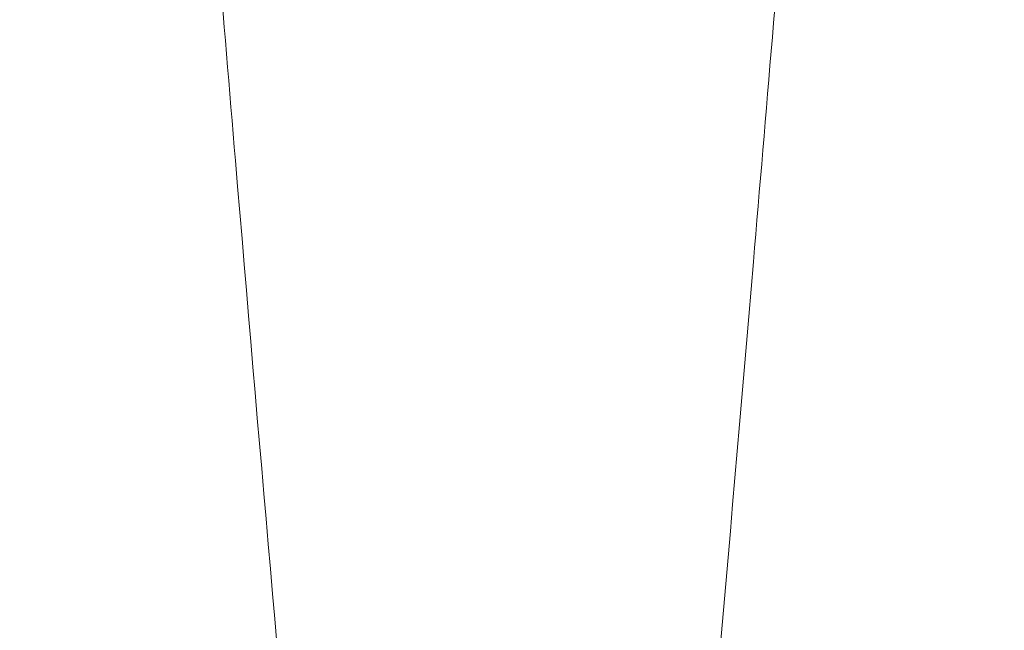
# Model space of a CAD drawing. Header units: inches. Extents: x 1 to 109, y 1 to 85.
# Tile 469 of 656: x 88.4314 to 88.43516, y 24.36905 to 24.37139. Entities that reach past the tile are written whole.
import ezdxf

# ---------------------------------------------------------------- set-up
doc = ezdxf.new("R2010")
doc.units = ezdxf.units.IN
doc.header["$MEASUREMENT"] = 0

msp = doc.modelspace()

# ---------------------------------------------------------------- linework, layer by layer
at = {"color": 7, "linetype": 'Continuous', "lineweight": 15, "ltscale": 5}
for points in [[(88.4381132, 24.4341884), (88.4380236, 24.4323244), (88.4378431, 24.4285655), (88.4375575, 24.4229141), (88.4372603, 24.4172427), (88.4369524, 24.4115979), (88.4366363, 24.4060278), (88.4363207, 24.4006851), (88.4360082, 24.3956052), (88.4357013, 24.3908153), (88.4353963, 24.3862509), (88.4350953, 24.3819437), (88.4347947, 24.377841), (88.4344969, 24.3739864), (88.4342048, 24.3704217), (88.4339249, 24.3672328), (88.4336595, 24.3643985), (88.4333818, 24.3619036), (88.433097, 24.3597911), (88.4328068, 24.3580627), (88.4325136, 24.3567185), (88.4322138, 24.355744), (88.4319094, 24.3551535), (88.4315966, 24.3549517), (88.4312776, 24.35517), (88.4309551, 24.3558337), (88.4306381, 24.3569277), (88.4303289, 24.358434), (88.4300299, 24.3603286), (88.4297483, 24.3625404), (88.4294851, 24.3650231), (88.4292337, 24.3677586), (88.4289679, 24.3708143), (88.4286916, 24.3742055), (88.4283991, 24.3779971), (88.4280921, 24.3821928), (88.4277724, 24.386787), (88.4274485, 24.3916663), (88.427123, 24.3967923), (88.4267986, 24.4021218), (88.4264842, 24.4075054), (88.4261819, 24.4128874), (88.4258934, 24.4182184), (88.4256147, 24.4235658), (88.4253467, 24.4288909), (88.4251767, 24.4324318), (88.4250923, 24.4341884)], [(88.4413684, 24.4341884), (88.4412788, 24.4323244), (88.4410983, 24.4285655), (88.4408127, 24.4229141), (88.4405155, 24.4172427), (88.4402076, 24.4115979), (88.4398916, 24.4060278), (88.4395759, 24.4006851), (88.4392634, 24.3956052), (88.4389565, 24.3908153), (88.4386515, 24.3862509), (88.4383505, 24.3819437), (88.4380499, 24.377841), (88.4377521, 24.3739864), (88.43746, 24.3704217), (88.4371801, 24.3672328), (88.4369147, 24.3643985), (88.436637, 24.3619036), (88.4363522, 24.3597911), (88.436062, 24.3580627), (88.4357688, 24.3567185), (88.435469, 24.355744), (88.4351646, 24.3551535), (88.4348518, 24.3549517), (88.4345328, 24.35517), (88.4342103, 24.3558337), (88.4338933, 24.3569277), (88.4335841, 24.358434), (88.4332851, 24.3603286), (88.4330035, 24.3625404), (88.4327403, 24.3650231), (88.4324889, 24.3677586), (88.4322231, 24.3708143), (88.4319468, 24.3742055), (88.4316543, 24.3779971), (88.4313473, 24.3821928), (88.4310276, 24.386787), (88.4307037, 24.3916663), (88.4303782, 24.3967923), (88.4300538, 24.4021218), (88.4297394, 24.4075054), (88.4294371, 24.4128874), (88.4291486, 24.4182184), (88.42887, 24.4235658), (88.4286019, 24.4288909), (88.4284319, 24.4324318), (88.4283476, 24.4341884)]]:
    msp.add_open_spline(points, degree=3, knots=[0, 0, 0, 0, 0.0224789, 0.0453313, 0.0685062, 0.0919475, 0.1155952, 0.1393856, 0.1618887, 0.1844038, 0.2068744, 0.2292447, 0.2514602, 0.2747945, 0.2978377, 0.320536, 0.3429176, 0.3655625, 0.3885596, 0.4105181, 0.432694, 0.4550359, 0.4774899, 0.5000003, 0.523873, 0.5476785, 0.5713505, 0.5948251, 0.6180416, 0.6409433, 0.662202, 0.6833271, 0.7047784, 0.7265313, 0.74854, 0.7721069, 0.7958441, 0.8196866, 0.8435676, 0.8674198, 0.891176, 0.9134288, 0.9354857, 0.9572967, 0.9788157, 1, 1, 1, 1], dxfattribs=at)

doc.saveas('drawing.dxf')
